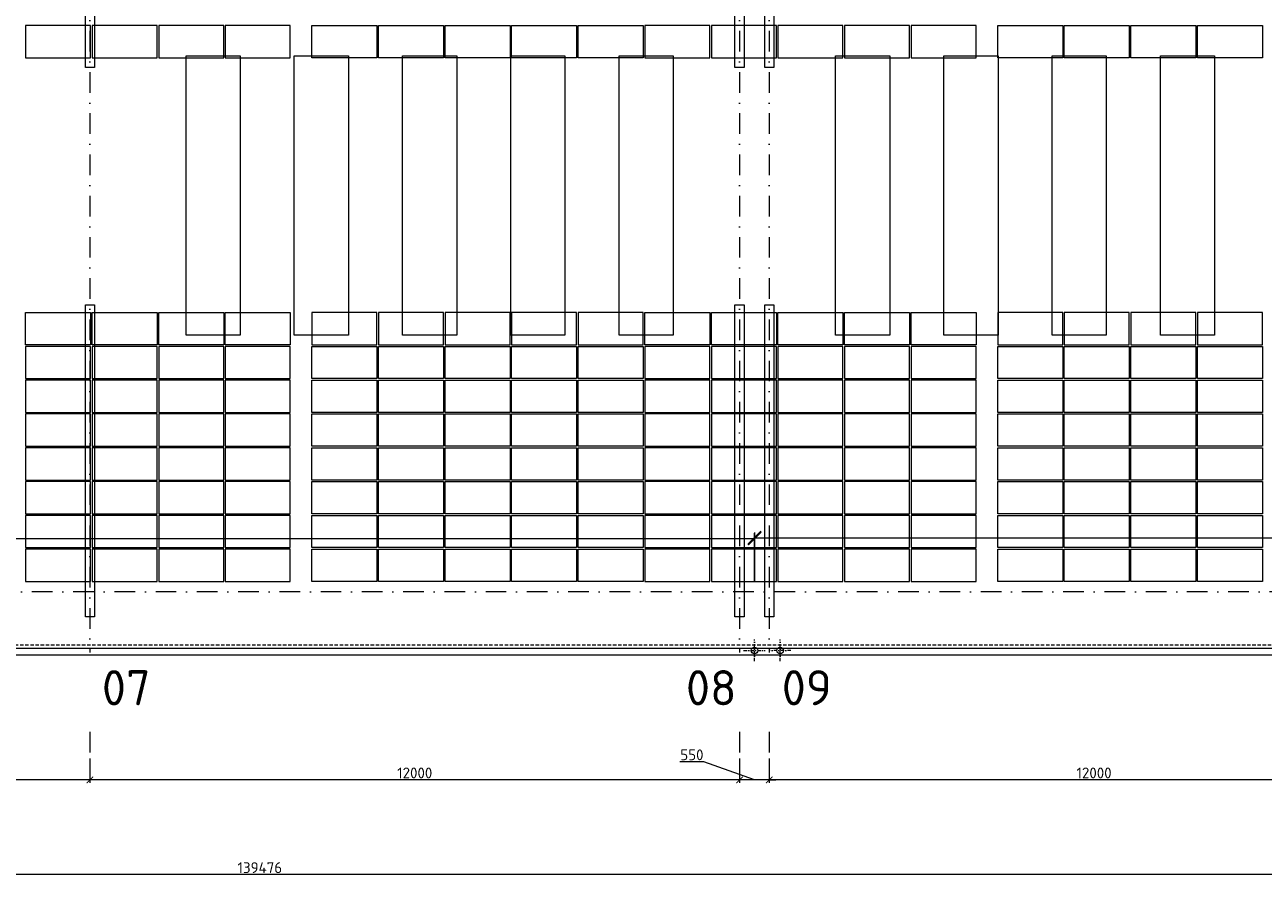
# Model space of a CAD drawing. Header units: millimetres. Extents: x -796345 to 3713765, y -2985421 to 2187451.
# Tile 382 of 399: x 364795 to 387675, y 144709 to 160485. Entities that reach past the tile are written whole.
import ezdxf

# ---------------------------------------------------------------- set-up
doc = ezdxf.new("R2010")
doc.units = ezdxf.units.MM
doc.header["$PDMODE"] = 1
for name, pattern in [('CENTERX2', [101.6, 63.5, -12.7, 12.7, -12.7]), ('DASHDOT', [25.4, 12.7, -6.35, 0, -6.35]), ('DASHED', [19.05, 12.7, -6.35]), ('HIDDEN', [9.525, 6.35, -3.175])]:
    doc.linetypes.add(name, pattern=pattern)
doc.layers.get('Defpoints').update_dxf_attribs({"color": 8})
for name, color, linetype, lineweight in [('A99_FVE', 30, 'Continuous', 5), ('A99_N_kce-pod', 7, 'DASHED', 20), ('A99_N_koty-200', 5, 'Continuous', 5), ('A99_N_txt-popis-200', 240, 'Continuous', 5), ('A99_S_kce-demolice', 30, 'Continuous', 20), ('A99_S_kce-pohl', 7, 'Continuous', 5), ('A99_S_osy', 1, 'CENTERX2', 5)]:
    doc.layers.add(name, color=color, linetype=linetype, lineweight=lineweight)
doc.styles.add('A99_kota', font='isocpeur.ttf', dxfattribs={"height": 2})
doc.styles.add('ad_popis 100', font='isocpeur.ttf', dxfattribs={"height": 200})
doc.dimstyles.new('A99_kota_200 new', dxfattribs={"dimscale": 200, "dimtxt": 2, "dimasz": 1.2, "dimexe": 0.5, "dimexo": 1.5, "dimgap": 0.3, "dimtad": 1, "dimdec": 0, "dimzin": 3, "dimdsep": 46, "dimtxsty": 'A99_kota', "dimblk": 'ARCHTICK', "dimcen": 2.5, "dimazin": 2, "dimtfac": 0.75, "dimtdec": 0, "dimtmove": 2, "dimatfit": 0, "dimfxl": 4, "dimfxlon": 1, "dimtolj": 1, "dimtzin": 0, "dimlwd": 5, "dimlwe": 5, "dimarcsym": 0})

# ---------------------------------------------------------------- blocks, each defined once
blk = doc.blocks.new('_ArchTick')
at = {"color": 0, "linetype": 'ByBlock', "const_width": 0.15}
blk.add_lwpolyline([(-0.5, -0.5), (0.5, 0.5)], dxfattribs=at)
blk = doc.blocks.new('*D2197')
at = {"layer": 'A99_N_koty-200', "color": 0, "linetype": 'Continuous', "lineweight": 5, "ltscale": 10}
for p, q in [((378550, 146925), (378550, 146475)), ((390550, 146925), (390550, 146475)), ((390550, 146525), (378550, 146525))]:
    blk.add_line(p, q, dxfattribs=at)
at = {"layer": 'Defpoints', "color": 0, "linetype": 'Continuous', "lineweight": 0, "ltscale": 10}
for p in [(378550, 149400), (390550, 149400), (378550, 146525)]:
    blk.add_point(p, dxfattribs=at)
at = {"layer": 'A99_N_koty-200', "color": 0, "linetype": 'Continuous', "lineweight": 5, "ltscale": 10, "xscale": 120, "yscale": 120, "zscale": 120, "rotation": 180}
blk.add_blockref('_ArchTick', (378550, 146525), dxfattribs=at)
at = {"layer": 'A99_N_koty-200', "color": 0, "linetype": 'Continuous', "lineweight": 5, "ltscale": 10, "xscale": 120, "yscale": 120, "zscale": 120}
blk.add_blockref('_ArchTick', (390550, 146525), dxfattribs=at)
at = {"layer": 'A99_N_koty-200', "color": 0, "linetype": 'Continuous', "ltscale": 10, "insert": (384550, 146655), "char_height": 200, "attachment_point": 5, "style": 'A99_kota'}
blk.add_mtext('\\A1;12000', dxfattribs=at)
blk = doc.blocks.new('*D2205')
at = {"layer": 'A99_N_koty-200', "color": 0, "linetype": 'Continuous', "lineweight": 5, "ltscale": 10}
for p, q in [((366000, 146925), (366000, 146475)), ((378000, 146925), (378000, 146475)), ((378000, 146525), (366000, 146525))]:
    blk.add_line(p, q, dxfattribs=at)
at = {"layer": 'Defpoints', "color": 0, "linetype": 'Continuous', "lineweight": 0, "ltscale": 10}
for p in [(366000, 149400), (378000, 149400), (366000, 146525)]:
    blk.add_point(p, dxfattribs=at)
at = {"layer": 'A99_N_koty-200', "color": 0, "linetype": 'Continuous', "lineweight": 5, "ltscale": 10, "xscale": 120, "yscale": 120, "zscale": 120, "rotation": 180}
blk.add_blockref('_ArchTick', (366000, 146525), dxfattribs=at)
at = {"layer": 'A99_N_koty-200', "color": 0, "linetype": 'Continuous', "lineweight": 5, "ltscale": 10, "xscale": 120, "yscale": 120, "zscale": 120}
blk.add_blockref('_ArchTick', (378000, 146525), dxfattribs=at)
at = {"layer": 'A99_N_koty-200', "color": 0, "linetype": 'Continuous', "ltscale": 10, "insert": (372000, 146655), "char_height": 200, "attachment_point": 5, "style": 'A99_kota'}
blk.add_mtext('\\A1;12000', dxfattribs=at)
blk = doc.blocks.new('*D2213')
at = {"layer": 'A99_N_koty-200', "color": 0, "linetype": 'Continuous', "lineweight": 5, "ltscale": 10}
for p, q in [((378000, 146925), (378000, 146475)), ((378550, 146925), (378550, 146475)), ((377340, 146860), (376900, 146860)), ((378275, 146525), (377340, 146860)), ((378000, 146525), (377880, 146525)), ((378550, 146525), (378000, 146525)), ((378550, 146525), (378000, 146525)), ((378550, 146525), (378670, 146525))]:
    blk.add_line(p, q, dxfattribs=at)
at = {"layer": 'Defpoints', "color": 0, "linetype": 'Continuous', "lineweight": 0, "ltscale": 10}
for p in [(378000, 149400), (378550, 149400), (378000, 146525)]:
    blk.add_point(p, dxfattribs=at)
at = {"layer": 'A99_N_koty-200', "color": 0, "linetype": 'Continuous', "lineweight": 5, "ltscale": 10, "xscale": 120, "yscale": 120, "zscale": 120}
blk.add_blockref('_ArchTick', (378000, 146525), dxfattribs=at)
at = {"layer": 'A99_N_koty-200', "color": 0, "linetype": 'Continuous', "lineweight": 5, "ltscale": 10, "xscale": 120, "yscale": 120, "zscale": 120, "rotation": 180}
blk.add_blockref('_ArchTick', (378550, 146525), dxfattribs=at)
at = {"layer": 'A99_N_koty-200', "color": 0, "linetype": 'Continuous', "ltscale": 10, "insert": (377120, 146990), "char_height": 200, "attachment_point": 5, "style": 'A99_kota'}
blk.add_mtext('\\A1;550', dxfattribs=at)
blk = doc.blocks.new('*D2221')
at = {"layer": 'A99_N_koty-200', "color": 0, "linetype": 'Continuous', "lineweight": 5, "ltscale": 10}
for p, q in [((354000, 146925), (354000, 146475)), ((366000, 146925), (366000, 146475)), ((366000, 146525), (354000, 146525))]:
    blk.add_line(p, q, dxfattribs=at)
at = {"layer": 'Defpoints', "color": 0, "linetype": 'Continuous', "lineweight": 0, "ltscale": 10}
for p in [(354000, 149400), (366000, 149400), (354000, 146525)]:
    blk.add_point(p, dxfattribs=at)
at = {"layer": 'A99_N_koty-200', "color": 0, "linetype": 'Continuous', "lineweight": 5, "ltscale": 10, "xscale": 120, "yscale": 120, "zscale": 120, "rotation": 180}
blk.add_blockref('_ArchTick', (354000, 146525), dxfattribs=at)
at = {"layer": 'A99_N_koty-200', "color": 0, "linetype": 'Continuous', "lineweight": 5, "ltscale": 10, "xscale": 120, "yscale": 120, "zscale": 120}
blk.add_blockref('_ArchTick', (366000, 146525), dxfattribs=at)
at = {"layer": 'A99_N_koty-200', "color": 0, "linetype": 'Continuous', "ltscale": 10, "insert": (360000, 146655), "char_height": 200, "attachment_point": 5, "style": 'A99_kota'}
blk.add_mtext('\\A1;12000', dxfattribs=at)
blk = doc.blocks.new('*D2269')
at = {"layer": 'A99_N_koty-200', "color": 0, "linetype": 'Continuous', "lineweight": 5, "ltscale": 10}
for p, q in [((299400, 145175), (299400, 144725)), ((438876, 145175), (438876, 144725)), ((438876, 144775), (299400, 144775))]:
    blk.add_line(p, q, dxfattribs=at)
at = {"layer": 'Defpoints', "color": 0, "linetype": 'Continuous', "lineweight": 0, "ltscale": 10}
for p in [(299400, 148705), (438876, 148705), (299400, 144775)]:
    blk.add_point(p, dxfattribs=at)
at = {"layer": 'A99_N_koty-200', "color": 0, "linetype": 'Continuous', "lineweight": 5, "ltscale": 10, "xscale": 120, "yscale": 120, "zscale": 120, "rotation": 180}
blk.add_blockref('_ArchTick', (299400, 144775), dxfattribs=at)
at = {"layer": 'A99_N_koty-200', "color": 0, "linetype": 'Continuous', "lineweight": 5, "ltscale": 10, "xscale": 120, "yscale": 120, "zscale": 120}
blk.add_blockref('_ArchTick', (438876, 144775), dxfattribs=at)
at = {"layer": 'A99_N_koty-200', "color": 0, "linetype": 'Continuous', "ltscale": 10, "insert": (369138, 144905), "char_height": 200, "attachment_point": 5, "style": 'A99_kota'}
blk.add_mtext('\\A1;139476', dxfattribs=at)
blk = doc.blocks.new('*D2378')
at = {"layer": 'A99_N_koty-200', "color": 0, "linetype": 'Continuous', "lineweight": 5, "ltscale": 10, "transparency": 16777216}
for p, q in [((330000, 150190), (330000, 151090)), ((378275, 150190), (378275, 151090)), ((330000, 150990), (378275, 150990))]:
    blk.add_line(p, q, dxfattribs=at)
at = {"layer": 'Defpoints', "color": 0, "linetype": 'Continuous', "lineweight": 0, "ltscale": 10, "transparency": 16777216}
for p in [(378275, 150990), (330000, 148920), (378275, 148920)]:
    blk.add_point(p, dxfattribs=at)
at = {"layer": 'A99_N_koty-200', "color": 0, "linetype": 'Continuous', "lineweight": 5, "ltscale": 10, "transparency": 16777216, "xscale": 240, "yscale": 240, "zscale": 240, "rotation": 180}
blk.add_blockref('_ArchTick', (330000, 150990), dxfattribs=at)
at = {"layer": 'A99_N_koty-200', "color": 0, "linetype": 'Continuous', "lineweight": 5, "ltscale": 10, "transparency": 16777216, "xscale": 240, "yscale": 240, "zscale": 240}
blk.add_blockref('_ArchTick', (378275, 150990), dxfattribs=at)
at = {"layer": 'A99_N_koty-200', "color": 0, "linetype": 'Continuous', "ltscale": 10, "transparency": 16777216, "insert": (354779, 151330), "char_height": 400, "attachment_point": 5, "style": 'A99_kota'}
blk.add_mtext('\\A1;48275', dxfattribs=at)
blk = doc.blocks.new('*D2386')
at = {"layer": 'A99_N_koty-200', "color": 0, "linetype": 'Continuous', "lineweight": 5, "ltscale": 10, "transparency": 16777216}
for p, q in [((378280, 150200), (378280, 151100)), ((415495, 150200), (415495, 151100)), ((378280, 151000), (415495, 151000))]:
    blk.add_line(p, q, dxfattribs=at)
at = {"layer": 'Defpoints', "color": 0, "linetype": 'Continuous', "lineweight": 0, "ltscale": 10, "transparency": 16777216}
for p in [(415495, 151000), (378280, 148920), (415495, 148920)]:
    blk.add_point(p, dxfattribs=at)
at = {"layer": 'A99_N_koty-200', "color": 0, "linetype": 'Continuous', "lineweight": 5, "ltscale": 10, "transparency": 16777216, "xscale": 240, "yscale": 240, "zscale": 240, "rotation": 180}
blk.add_blockref('_ArchTick', (378280, 151000), dxfattribs=at)
at = {"layer": 'A99_N_koty-200', "color": 0, "linetype": 'Continuous', "lineweight": 5, "ltscale": 10, "transparency": 16777216, "xscale": 240, "yscale": 240, "zscale": 240}
blk.add_blockref('_ArchTick', (415495, 151000), dxfattribs=at)
at = {"layer": 'A99_N_koty-200', "color": 0, "linetype": 'Continuous', "ltscale": 10, "transparency": 16777216, "insert": (396887.5, 151260), "char_height": 400, "attachment_point": 5, "style": 'A99_kota'}
blk.add_mtext('\\A1;37215', dxfattribs=at)

msp = doc.modelspace()

# ---------------------------------------------------------------- linework, layer by layer
at = {"layer": 'A99_FVE', "linetype": 'Continuous', "lineweight": 15, "ltscale": 2}
for points in [[(365915, 163710), (366085, 163710), (366085, 159695), (365915, 159695)], [(377915, 163710), (378085, 163710), (378085, 159695), (377915, 159695)], [(378465, 163710), (378635, 163710), (378635, 159695), (378465, 159695)], [(365915, 155305), (366085, 155305), (366085, 149540), (365915, 149540)], [(377915, 155305), (378085, 155305), (378085, 149540), (377915, 149540)], [(378465, 155305), (378635, 155305), (378635, 149540), (378465, 149540)]]:
    msp.add_lwpolyline(points, close=True, dxfattribs=at)
at = {"layer": 'A99_FVE', "lineweight": 5, "ltscale": 2}
for points in [[(366010, 159875), (366010, 160470), (364810, 160470), (364810, 159875)], [(367240, 159875), (367240, 160470), (366040, 160470), (366040, 159875)], [(368470, 159875), (368470, 160470), (367270, 160470), (367270, 159875)], [(369700, 159875), (369700, 160470), (368500, 160470), (368500, 159875)], [(370100, 159875), (370100, 160470), (371300, 160470), (371300, 159875)], [(371330, 159875), (371330, 160470), (372530, 160470), (372530, 159875)], [(372560, 159875), (372560, 160470), (373760, 160470), (373760, 159875)], [(373790, 159875), (373790, 160470), (374990, 160470), (374990, 159875)], [(375020, 159875), (375020, 160470), (376220, 160470), (376220, 159875)], [(377450, 159875), (377450, 160470), (376250, 160470), (376250, 159875)], [(378680, 159875), (378680, 160470), (377480, 160470), (377480, 159875)], [(379910, 159875), (379910, 160470), (378710, 160470), (378710, 159875)], [(381140, 159875), (381140, 160470), (379940, 160470), (379940, 159875)], [(382370, 159875), (382370, 160470), (381170, 160470), (381170, 159875)], [(382770, 159875), (382770, 160470), (383970, 160470), (383970, 159875)], [(384000, 159875), (384000, 160470), (385200, 160470), (385200, 159875)], [(385230, 159875), (385230, 160470), (386430, 160470), (386430, 159875)], [(386460, 159875), (386460, 160470), (387660, 160470), (387660, 159875)], [(366010, 155165), (366010, 154570), (364810, 154570), (364810, 155165)], [(367240, 155165), (367240, 154570), (366040, 154570), (366040, 155165)], [(368470, 155165), (368470, 154570), (367270, 154570), (367270, 155165)], [(369700, 155165), (369700, 154570), (368500, 154570), (368500, 155165)], [(370100, 155165), (370100, 154570), (371300, 154570), (371300, 155165)], [(371330, 155165), (371330, 154570), (372530, 154570), (372530, 155165)], [(372560, 155165), (372560, 154570), (373760, 154570), (373760, 155165)], [(373790, 155165), (373790, 154570), (374990, 154570), (374990, 155165)], [(375020, 155165), (375020, 154570), (376220, 154570), (376220, 155165)], [(377450, 155165), (377450, 154570), (376250, 154570), (376250, 155165)], [(378680, 155165), (378680, 154570), (377480, 154570), (377480, 155165)], [(379910, 155165), (379910, 154570), (378710, 154570), (378710, 155165)], [(381140, 155165), (381140, 154570), (379940, 154570), (379940, 155165)], [(382370, 155165), (382370, 154570), (381170, 154570), (381170, 155165)], [(382770, 155165), (382770, 154570), (383970, 154570), (383970, 155165)], [(384000, 155165), (384000, 154570), (385200, 154570), (385200, 155165)], [(385230, 155165), (385230, 154570), (386430, 154570), (386430, 155165)], [(386460, 155165), (386460, 154570), (387660, 154570), (387660, 155165)], [(366010, 153945), (366010, 154540), (364810, 154540), (364810, 153945)], [(367240, 153945), (367240, 154540), (366040, 154540), (366040, 153945)], [(368470, 153945), (368470, 154540), (367270, 154540), (367270, 153945)], [(369700, 153945), (369700, 154540), (368500, 154540), (368500, 153945)], [(370100, 153945), (370100, 154540), (371300, 154540), (371300, 153945)], [(371330, 153945), (371330, 154540), (372530, 154540), (372530, 153945)], [(372560, 153945), (372560, 154540), (373760, 154540), (373760, 153945)], [(373790, 153945), (373790, 154540), (374990, 154540), (374990, 153945)], [(375020, 153945), (375020, 154540), (376220, 154540), (376220, 153945)], [(377450, 153945), (377450, 154540), (376250, 154540), (376250, 153945)], [(378680, 153945), (378680, 154540), (377480, 154540), (377480, 153945)], [(379910, 153945), (379910, 154540), (378710, 154540), (378710, 153945)], [(381140, 153945), (381140, 154540), (379940, 154540), (379940, 153945)], [(382370, 153945), (382370, 154540), (381170, 154540), (381170, 153945)], [(382770, 153945), (382770, 154540), (383970, 154540), (383970, 153945)], [(384000, 153945), (384000, 154540), (385200, 154540), (385200, 153945)], [(385230, 153945), (385230, 154540), (386430, 154540), (386430, 153945)], [(386460, 153945), (386460, 154540), (387660, 154540), (387660, 153945)], [(366010, 153320), (366010, 153915), (364810, 153915), (364810, 153320)], [(367240, 153320), (367240, 153915), (366040, 153915), (366040, 153320)], [(368470, 153320), (368470, 153915), (367270, 153915), (367270, 153320)], [(369700, 153320), (369700, 153915), (368500, 153915), (368500, 153320)], [(370100, 153320), (370100, 153915), (371300, 153915), (371300, 153320)], [(371330, 153320), (371330, 153915), (372530, 153915), (372530, 153320)], [(372560, 153320), (372560, 153915), (373760, 153915), (373760, 153320)], [(373790, 153320), (373790, 153915), (374990, 153915), (374990, 153320)], [(375020, 153320), (375020, 153915), (376220, 153915), (376220, 153320)], [(377450, 153320), (377450, 153915), (376250, 153915), (376250, 153320)], [(378680, 153320), (378680, 153915), (377480, 153915), (377480, 153320)], [(379910, 153320), (379910, 153915), (378710, 153915), (378710, 153320)], [(381140, 153320), (381140, 153915), (379940, 153915), (379940, 153320)], [(382370, 153320), (382370, 153915), (381170, 153915), (381170, 153320)], [(382770, 153320), (382770, 153915), (383970, 153915), (383970, 153320)], [(384000, 153320), (384000, 153915), (385200, 153915), (385200, 153320)], [(385230, 153320), (385230, 153915), (386430, 153915), (386430, 153320)], [(386460, 153320), (386460, 153915), (387660, 153915), (387660, 153320)], [(366010, 152695), (366010, 153290), (364810, 153290), (364810, 152695)], [(367240, 152695), (367240, 153290), (366040, 153290), (366040, 152695)], [(368470, 152695), (368470, 153290), (367270, 153290), (367270, 152695)], [(369700, 152695), (369700, 153290), (368500, 153290), (368500, 152695)], [(370100, 152695), (370100, 153290), (371300, 153290), (371300, 152695)], [(371330, 152695), (371330, 153290), (372530, 153290), (372530, 152695)], [(372560, 152695), (372560, 153290), (373760, 153290), (373760, 152695)], [(373790, 152695), (373790, 153290), (374990, 153290), (374990, 152695)], [(375020, 152695), (375020, 153290), (376220, 153290), (376220, 152695)], [(377450, 152695), (377450, 153290), (376250, 153290), (376250, 152695)], [(378680, 152695), (378680, 153290), (377480, 153290), (377480, 152695)], [(379910, 152695), (379910, 153290), (378710, 153290), (378710, 152695)], [(381140, 152695), (381140, 153290), (379940, 153290), (379940, 152695)], [(382370, 152695), (382370, 153290), (381170, 153290), (381170, 152695)], [(382770, 152695), (382770, 153290), (383970, 153290), (383970, 152695)], [(384000, 152695), (384000, 153290), (385200, 153290), (385200, 152695)], [(385230, 152695), (385230, 153290), (386430, 153290), (386430, 152695)], [(386460, 152695), (386460, 153290), (387660, 153290), (387660, 152695)], [(366010, 152070), (366010, 152665), (364810, 152665), (364810, 152070)], [(367240, 152070), (367240, 152665), (366040, 152665), (366040, 152070)], [(368470, 152070), (368470, 152665), (367270, 152665), (367270, 152070)], [(369700, 152070), (369700, 152665), (368500, 152665), (368500, 152070)], [(370100, 152070), (370100, 152665), (371300, 152665), (371300, 152070)], [(371330, 152070), (371330, 152665), (372530, 152665), (372530, 152070)], [(372560, 152070), (372560, 152665), (373760, 152665), (373760, 152070)], [(373790, 152070), (373790, 152665), (374990, 152665), (374990, 152070)], [(375020, 152070), (375020, 152665), (376220, 152665), (376220, 152070)], [(377450, 152070), (377450, 152665), (376250, 152665), (376250, 152070)], [(378680, 152070), (378680, 152665), (377480, 152665), (377480, 152070)], [(379910, 152070), (379910, 152665), (378710, 152665), (378710, 152070)], [(381140, 152070), (381140, 152665), (379940, 152665), (379940, 152070)], [(382370, 152070), (382370, 152665), (381170, 152665), (381170, 152070)], [(382770, 152070), (382770, 152665), (383970, 152665), (383970, 152070)], [(384000, 152070), (384000, 152665), (385200, 152665), (385200, 152070)], [(385230, 152070), (385230, 152665), (386430, 152665), (386430, 152070)], [(386460, 152070), (386460, 152665), (387660, 152665), (387660, 152070)], [(366010, 151445), (366010, 152040), (364810, 152040), (364810, 151445)], [(367240, 151445), (367240, 152040), (366040, 152040), (366040, 151445)], [(368470, 151445), (368470, 152040), (367270, 152040), (367270, 151445)], [(369700, 151445), (369700, 152040), (368500, 152040), (368500, 151445)], [(370100, 151445), (370100, 152040), (371300, 152040), (371300, 151445)], [(371330, 151445), (371330, 152040), (372530, 152040), (372530, 151445)], [(372560, 151445), (372560, 152040), (373760, 152040), (373760, 151445)], [(373790, 151445), (373790, 152040), (374990, 152040), (374990, 151445)], [(375020, 151445), (375020, 152040), (376220, 152040), (376220, 151445)], [(377450, 151445), (377450, 152040), (376250, 152040), (376250, 151445)], [(378680, 151445), (378680, 152040), (377480, 152040), (377480, 151445)], [(379910, 151445), (379910, 152040), (378710, 152040), (378710, 151445)], [(381140, 151445), (381140, 152040), (379940, 152040), (379940, 151445)], [(382370, 151445), (382370, 152040), (381170, 152040), (381170, 151445)], [(382770, 151445), (382770, 152040), (383970, 152040), (383970, 151445)], [(384000, 151445), (384000, 152040), (385200, 152040), (385200, 151445)], [(385230, 151445), (385230, 152040), (386430, 152040), (386430, 151445)], [(386460, 151445), (386460, 152040), (387660, 152040), (387660, 151445)], [(366010, 150820), (366010, 151415), (364810, 151415), (364810, 150820)], [(367240, 150820), (367240, 151415), (366040, 151415), (366040, 150820)], [(368470, 150820), (368470, 151415), (367270, 151415), (367270, 150820)], [(369700, 150820), (369700, 151415), (368500, 151415), (368500, 150820)], [(370100, 150820), (370100, 151415), (371300, 151415), (371300, 150820)], [(371330, 150820), (371330, 151415), (372530, 151415), (372530, 150820)], [(372560, 150820), (372560, 151415), (373760, 151415), (373760, 150820)], [(373790, 150820), (373790, 151415), (374990, 151415), (374990, 150820)], [(375020, 150820), (375020, 151415), (376220, 151415), (376220, 150820)], [(377450, 150820), (377450, 151415), (376250, 151415), (376250, 150820)], [(378680, 150820), (378680, 151415), (377480, 151415), (377480, 150820)], [(379910, 150820), (379910, 151415), (378710, 151415), (378710, 150820)], [(381140, 150820), (381140, 151415), (379940, 151415), (379940, 150820)], [(382370, 150820), (382370, 151415), (381170, 151415), (381170, 150820)], [(382770, 150820), (382770, 151415), (383970, 151415), (383970, 150820)], [(384000, 150820), (384000, 151415), (385200, 151415), (385200, 150820)], [(385230, 150820), (385230, 151415), (386430, 151415), (386430, 150820)], [(386460, 150820), (386460, 151415), (387660, 151415), (387660, 150820)], [(366010, 150195), (366010, 150790), (364810, 150790), (364810, 150195)], [(367240, 150195), (367240, 150790), (366040, 150790), (366040, 150195)], [(368470, 150195), (368470, 150790), (367270, 150790), (367270, 150195)], [(369700, 150195), (369700, 150790), (368500, 150790), (368500, 150195)], [(370100, 150195), (370100, 150790), (371300, 150790), (371300, 150195)], [(371330, 150195), (371330, 150790), (372530, 150790), (372530, 150195)], [(372560, 150195), (372560, 150790), (373760, 150790), (373760, 150195)], [(373790, 150195), (373790, 150790), (374990, 150790), (374990, 150195)], [(375020, 150195), (375020, 150790), (376220, 150790), (376220, 150195)], [(377450, 150195), (377450, 150790), (376250, 150790), (376250, 150195)], [(378680, 150195), (378680, 150790), (377480, 150790), (377480, 150195)], [(379910, 150195), (379910, 150790), (378710, 150790), (378710, 150195)], [(381140, 150195), (381140, 150790), (379940, 150790), (379940, 150195)], [(382370, 150195), (382370, 150790), (381170, 150790), (381170, 150195)], [(382770, 150195), (382770, 150790), (383970, 150790), (383970, 150195)], [(384000, 150195), (384000, 150790), (385200, 150790), (385200, 150195)], [(385230, 150195), (385230, 150790), (386430, 150790), (386430, 150195)], [(386460, 150195), (386460, 150790), (387660, 150790), (387660, 150195)]]:
    msp.add_lwpolyline(points, close=True, dxfattribs=at)
at = {"layer": 'A99_N_kce-pod', "linetype": 'HIDDEN', "lineweight": 5, "ltscale": 10}
msp.add_lwpolyline([(438875.5, 149020), (299400, 149020)], dxfattribs=at)
at = {"layer": 'A99_S_kce-demolice', "linetype": 'Continuous', "lineweight": 9}
for points in [[(367775, 159910), (368775, 159910), (368775, 154750), (367775, 154750)], [(369775, 159910), (370775, 159910), (370775, 154750), (369775, 154750)], [(371775, 159910), (372775, 159910), (372775, 154750), (371775, 154750)], [(373775, 159910), (374775, 159910), (374775, 154750), (373775, 154750)], [(375775, 159910), (376775, 159910), (376775, 154750), (375775, 154750)], [(379775, 159910), (380775, 159910), (380775, 154750), (379775, 154750)], [(381775, 159910), (382775, 159910), (382775, 154750), (381775, 154750)], [(383775, 159910), (384775, 159910), (384775, 154750), (383775, 154750)], [(385775, 159910), (386775, 159910), (386775, 154750), (385775, 154750)]]:
    msp.add_lwpolyline(points, close=True, dxfattribs=at)
at = {"layer": 'A99_S_kce-pohl', "linetype": 'Continuous', "ltscale": 25}
msp.add_lwpolyline([(307330, 174440), (299400, 174440), (299400, 148960), (438875.5, 148960), (438875.5, 176350)], dxfattribs=at)
at = {"layer": 'A99_S_osy', "linetype": 'DASHDOT', "lineweight": 5, "ltscale": 30}
for points in [[(366000, 250300), (366000, 146890)], [(378000, 250300), (378000, 146890)], [(378550, 250300), (378550, 146890)], [(452950, 150000), (297355, 150000)]]:
    msp.add_lwpolyline(points, dxfattribs=at)

# ---------------------------------------------------------------- next in the draw order: texts
at = {"layer": 'A99_N_txt-popis-200', "color": 1, "lineweight": 0, "char_height": 650, "attachment_point": 1, "style": 'ad_popis 100', "bg_fill": 2}
for s, insert in [('07', (366220, 148555)), ('08', (377010, 148555)), ('09', (378780, 148555))]:
    msp.add_mtext_dynamic_manual_height_columns(s, width=832.5, gutter_width=1000, heights=[0], dxfattribs=dict(at, insert=insert))

# ---------------------------------------------------------------- next in the draw order: linework, layer by layer
at = {"layer": 'A99_S_kce-pohl', "linetype": 'Continuous'}
msp.add_lwpolyline([(438875.5, 148830), (299400, 148830)], dxfattribs=at)
for centre in [(378275, 148920), (378750, 148920)]:
    msp.add_circle(centre, 60, dxfattribs=at)
at = {"layer": 'A99_S_osy', "linetype": 'DASHDOT', "lineweight": 5, "ltscale": 5}
for points in [[(378275, 148720), (378275, 149120)], [(378750, 148720), (378750, 149120)], [(378075, 148920), (378475, 148920)], [(378950, 148920), (378550, 148920)]]:
    msp.add_lwpolyline(points, dxfattribs=at)

# ---------------------------------------------------------------- next in the draw order: dimensions: what is measured, and where the dimension line sits
at = {"layer": 'A99_N_koty-200', "linetype": 'Continuous', "ltscale": 10}
dim = msp.add_linear_dim(base=(378275, 150990), p1=(330000, 148920), p2=(378275, 148920), dimstyle='A99_kota_200 new', override={"dimscale": 0, "dimtix": 1, "dimtofl": 1, "dimtmove": 2, "dimatfit": 3}, dxfattribs=at)
dim.commit()
dim.dimension.update_dxf_attribs({"geometry": '*D2378', "text_midpoint": (354778.8, 151330), "dimtype": 160})
dim = msp.add_linear_dim(base=(415495, 151000), p1=(378280, 148920), p2=(415495, 148920), dimstyle='A99_kota_200 new', override={"dimscale": 0, "dimtix": 1, "dimtofl": 1, "dimtmove": 2, "dimatfit": 3}, dxfattribs=at)
dim.commit()
dim.dimension.update_dxf_attribs({"geometry": '*D2386', "text_midpoint": (396887.5, 151260)})
for base, p1, p2, picture, middle in [((354000, 146525), (366000, 149400), (354000, 149400), '*D2221', (360000, 146655)), ((366000, 146525), (378000, 149400), (366000, 149400), '*D2205', (372000, 146655)), ((378550, 146525), (390550, 149400), (378550, 149400), '*D2197', (384550, 146655)), ((299400, 144775), (438875.5457, 148705), (299400, 148705), '*D2269', (369137.7728, 144905))]:
    dim = msp.add_linear_dim(base=base, p1=p1, p2=p2, angle=180, dimstyle='A99_kota_200 new', override={"dimscale": 0, "dimtix": 1, "dimtofl": 1, "dimtmove": 1, "dimatfit": 1}, dxfattribs=at)
    dim.commit()
    dim.dimension.update_dxf_attribs({"geometry": picture, "text_midpoint": middle})
dim = msp.add_linear_dim(base=(378000, 146525), p1=(378550, 149400), p2=(378000, 149400), angle=180, dimstyle='A99_kota_200 new', override={"dimscale": 0, "dimtix": 1, "dimtofl": 1, "dimtmove": 1, "dimatfit": 1}, dxfattribs=at)
dim.commit()
dim.dimension.update_dxf_attribs({"geometry": '*D2213', "text_midpoint": (377310, 146860), "dimtype": 160})

doc.saveas('drawing.dxf')
